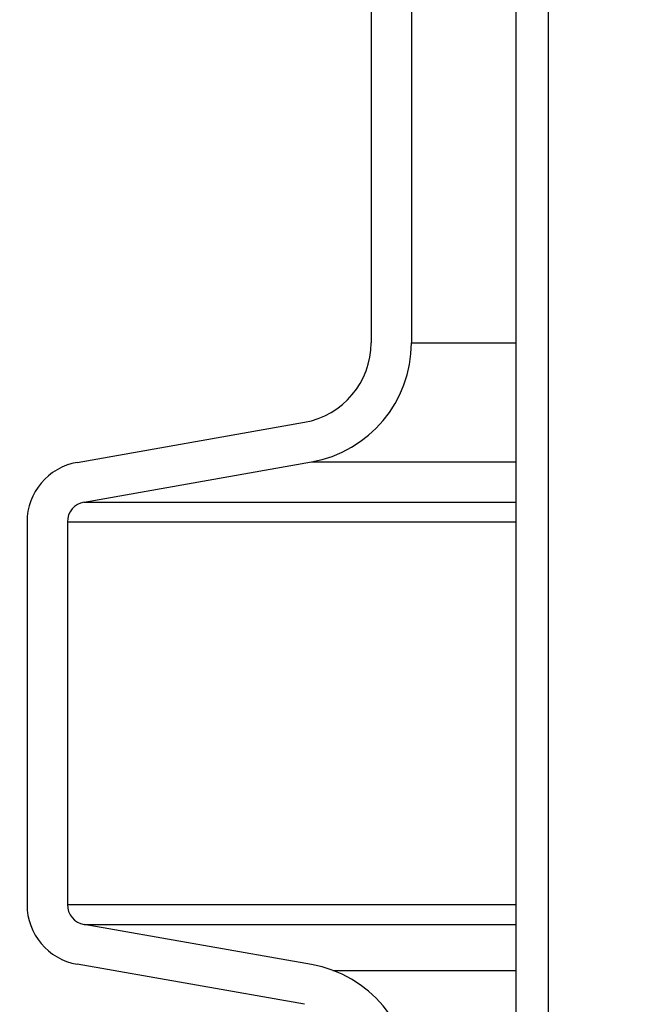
# Model space of a CAD drawing. Extents: x -285 to 5863, y 308 to 3178.
# Tile 342 of 622: x 1786.79 to 1788.73, y 974.7 to 977.75. Entities that reach past the tile are written whole.
import ezdxf

# ---------------------------------------------------------------- set-up
doc = ezdxf.new("R2010")
doc.units = 0
doc.header["$MEASUREMENT"] = 0
doc.header["$PDSIZE"] = 1
doc.layers.get('DEFPOINTS').update_dxf_attribs({"linetype": 'CONTINUOUS'})
for name, color, linetype in [('DIM', 3, 'CONTINUOUS'), ('PEAGRAVEL-HATCH', 3, 'CONTINUOUS'), ('SPILL-BUCKET', 1, 'CONTINUOUS')]:
    doc.layers.add(name, color=color, linetype=linetype)
doc.styles.add('SIMPLEX', font='simplex')
doc.dimstyles.new('DIM64', dxfattribs={"dimscale": 64, "dimtxt": 0.09375, "dimasz": 0.09375, "dimexe": 0.0625, "dimexo": 0.0625, "dimgap": 0.046875, "dimtad": 1, "dimdec": 4, "dimzin": 3, "dimdsep": 46, "dimlunit": 4, "dimtxsty": 'SIMPLEX', "dimcen": 0, "dimclrd": 256, "dimclre": 256, "dimclrt": 256, "dimadec": 0, "dimazin": 0, "dimtfac": 1, "dimtdec": 4, "dimtmove": 0, "dimatfit": 3, "dimfxl": 1, "dimfrac": 2, "dimtolj": 1, "dimtzin": 0, "dimarcsym": 0})

# ---------------------------------------------------------------- blocks, each defined once
blk = doc.blocks.new('*D13')
at = {"layer": 'DEFPOINTS', "color": 0, "transparency": 16777216}
for p in [(1368.5472, 978.296), (2031.7725, 978.0147), (1368.5472, 700.5233)]:
    blk.add_point(p, dxfattribs=at)
at = {"layer": 'DIM', "lineweight": -2, "transparency": 16777216}
for p, q in [((1368.5472, 974.296), (1368.5472, 696.5233)), ((2031.7725, 974.0147), (2031.7725, 696.5233)), ((2025.7725, 700.5233), (1374.5472, 700.5233))]:
    blk.add_line(p, q, dxfattribs=at)
at = {"layer": 'DIM', "transparency": 16777216}
for points in [[(1374.5472, 701.5233), (1374.5472, 699.5233), (1368.5472, 700.5233)], [(2025.7725, 701.5233), (2025.7725, 699.5233), (2031.7725, 700.5233)]]:
    blk.add_solid(points, dxfattribs=at)
at = {"layer": 'DIM', "transparency": 16777216, "insert": (1700.1599, 708.0947), "char_height": 6, "attachment_point": 5, "style": 'SIMPLEX'}
blk.add_mtext('\\A1;55\'-3 1/4" (F.V. TANK SLAB)', dxfattribs=at)

msp = doc.modelspace()

# ---------------------------------------------------------------- hatches: boundary and pattern name
at = {"layer": 'PEAGRAVEL-HATCH'}
h = msp.add_hatch(dxfattribs=at)
h.set_pattern_fill('AR-SAND', color=256, scale=7.5, style=0)
h.set_pattern_definition([(37.5, (718.444, 45.845), (-0.47245, 14.45118), [0, -11.4, 0, -12.75, 0, -12.1875]), (7.5, (718.444, 45.845), (13.27333, 21.1661), [0, -6.15, 0, -10.275, 0, -3.9375]), (327.5, (709.219, 45.845), (23.35606, 0.04244), [0, -3.75, 0, -13.5, 0, -17.625]), (317.5, (709.219, 45.845), (22.54595, 6.58257), [0, -1.875, 0, -8.85, 0, -10.125])])
h.paths.add_polyline_path([(1792.63796, 960.7742), (1792.56053, 961.96392), (1788.1935, 963.30445), (1787.88184, 965.17744), (1787.88184, 966.77867), (1786.86078, 967.21286), (1786.86078, 978.01471), (1767.96478, 978.01471), (1767.89547, 973.7036), (1760.8542, 973.7036), (1760.86045, 935.26579), (1792.769, 935.26579)])
h.paths.add_polyline_path([(1792.76924, 934.26579), (1760.86045, 934.26579), (1760.8542, 916.52404), (1761.7534, 915.87484), (1761.7534, 915.52404), (1763.36045, 915.52328), (1764.36045, 917.52328), (1769.36045, 917.52328), (1770.36045, 915.52328), (1779.86045, 915.52328), (1780.86045, 917.52328), (1785.86045, 917.52328), (1786.86045, 915.52328), (1791.84761, 915.52328), (1791.84761, 915.87408), (1792.49681, 916.52328), (1792.76924, 916.52328)])

# ---------------------------------------------------------------- linework, layer by layer
at = {"layer": 'SPILL-BUCKET', "color": 1, "linetype": 'Continuous'}
for p, q in [((1788.33091, 969.88498), (1788.33091, 984.08254)), ((1788.43084, 969.88498), (1788.43084, 984.08254)), ((1787.88184, 978.45434), (1787.88184, 976.75085)), ((1788.00676, 978.45434), (1788.00676, 976.75085)), ((1786.97178, 976.38075), (1787.67539, 976.50482)), ((1786.99347, 976.25773), (1787.69708, 976.3818)), ((1786.81694, 976.19623), (1786.81694, 975.0117)), ((1786.94186, 976.19623), (1786.94186, 975.0117)), ((1787.69708, 974.82612), (1786.99347, 974.95019)), ((1787.67539, 974.70311), (1786.97178, 974.82717))]:
    msp.add_line(p, q, dxfattribs=at)
at = {"layer": 'SPILL-BUCKET', "color": 7}
for p, q in [((1788.00676, 976.75085), (1788.33091, 976.75085)), ((1787.69708, 976.3818), (1788.33091, 976.3818)), ((1786.99347, 976.25774), (1788.33091, 976.25774)), ((1786.94186, 976.19623), (1788.33091, 976.19623)), ((1786.94186, 975.0117), (1788.33091, 975.0117)), ((1786.99347, 974.95019), (1788.33091, 974.95019)), ((1787.76351, 974.80799), (1788.33091, 974.80799))]:
    msp.add_line(p, q, dxfattribs=at)
at = {"layer": 'SPILL-BUCKET', "color": 1, "linetype": 'Continuous'}
for centre, radius, start, end in [((1787.63201, 976.75085), 0.24983, 280, 0), ((1787.63201, 976.75085), 0.37474, 280, 0), ((1787.00432, 976.19623), 0.18737, 100, 180), ((1787.00432, 976.19623), 0.06246, 100, 180), ((1787.00432, 975.0117), 0.18737, 180, 260), ((1787.00432, 975.0117), 0.06246, 180, 260), ((1787.63201, 974.45707), 0.37474, 0, 80)]:
    msp.add_arc(centre, radius, start, end, dxfattribs=at)

# ---------------------------------------------------------------- dimensions: what is measured, and where the dimension line sits
at = {"layer": 'DIM'}
dim = msp.add_linear_dim(base=(1368.54722, 700.52328), p1=(2031.77254, 978.01471), p2=(1368.54722, 978.29596), angle=180, text='<> (F.V. TANK SLAB)', dimstyle='DIM64', dxfattribs=at)
dim.commit()
dim.dimension.update_dxf_attribs({"geometry": '*D13', "text_midpoint": (1700.15988, 708.09471)})

doc.saveas('drawing.dxf')
